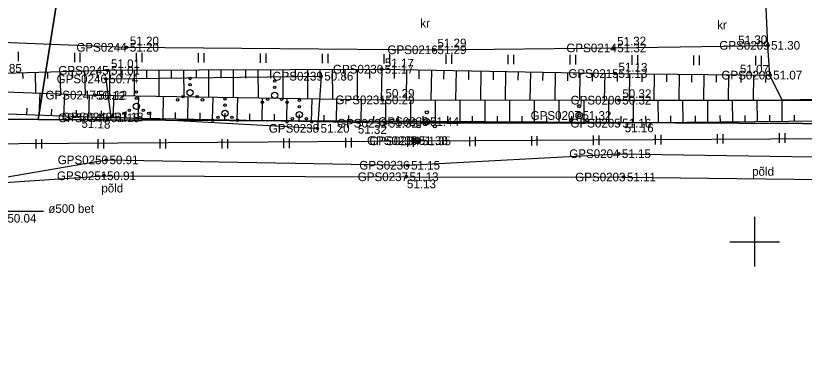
# Model space of a CAD drawing. Extents: x 551623 to 559850, y 6561220 to 6567135.
# Drawn here: x 555790.4 to 555854, y 6565341.2 to 6565368.2 of the extents above; entities that cross this region are included whole.
import ezdxf

# ---------------------------------------------------------------- set-up
doc = ezdxf.new("R2010")
doc.units = 0
for name, color, linetype in [('HALJASTUS', 7, 'Continuous'), ('KORGUS-EH2000', 7, 'Continuous'), ('KPOHULIIN', 7, 'Continuous'), ('MOOTKORG-EH2000', 7, 'Continuous'), ('MOOTMPUNKT', 7, 'Continuous'), ('MOOTNR', 7, 'Continuous'), ('MOOTPIIR', 7, 'Continuous'), ('MPOHULIIN', 7, 'Continuous'), ('PIIR', 7, 'Continuous'), ('POST', 7, 'Continuous'), ('PUU', 7, 'Continuous'), ('RELJEEF', 7, 'Continuous'), ('TEE', 7, 'Continuous'), ('TRUUP', 7, 'Continuous'), ('VORK', 7, 'Continuous')]:
    doc.layers.add(name, color=color, linetype=linetype)

msp = doc.modelspace()

# ---------------------------------------------------------------- linework, layer by layer
at = {"layer": 'HALJASTUS'}
for p, q in [((555790.536, 6565365.306), (555790.536, 6565364.545)), ((555795.08, 6565365.242), (555795.08, 6565364.481)), ((555795.535, 6565365.242), (555795.535, 6565364.481)), ((555800.08, 6565365.238), (555800.08, 6565364.477)), ((555800.535, 6565365.238), (555800.535, 6565364.477)), ((555805.08, 6565365.212), (555805.08, 6565364.451)), ((555805.535, 6565365.212), (555805.535, 6565364.451)), ((555810.08, 6565365.186), (555810.08, 6565364.425)), ((555810.535, 6565365.186), (555810.535, 6565364.425)), ((555815.08, 6565365.16), (555815.08, 6565364.399)), ((555815.535, 6565365.16), (555815.535, 6565364.399)), ((555820.08, 6565365.134), (555820.08, 6565364.373)), ((555820.535, 6565365.134), (555820.535, 6565364.373)), ((555825.08, 6565365.108), (555825.08, 6565364.347)), ((555825.535, 6565365.108), (555825.535, 6565364.347)), ((555830.08, 6565365.082), (555830.08, 6565364.321)), ((555830.535, 6565365.082), (555830.535, 6565364.321)), ((555835.079, 6565365.056), (555835.079, 6565364.295)), ((555835.535, 6565365.056), (555835.535, 6565364.295)), ((555840.079, 6565365.03), (555840.079, 6565364.269)), ((555840.534, 6565365.03), (555840.534, 6565364.269)), ((555845.079, 6565365.004), (555845.079, 6565364.243)), ((555845.534, 6565365.004), (555845.534, 6565364.243)), ((555850.079, 6565364.978), (555850.079, 6565364.217)), ((555850.534, 6565364.978), (555850.534, 6565364.217)), ((555831.976, 6565358.511), (555831.976, 6565357.75)), ((555832.431, 6565358.511), (555832.431, 6565357.75)), ((555836.976, 6565358.56), (555836.976, 6565357.798)), ((555837.431, 6565358.56), (555837.431, 6565357.798)), ((555841.976, 6565358.612), (555841.976, 6565357.851)), ((555842.431, 6565358.612), (555842.431, 6565357.851)), ((555846.975, 6565358.68), (555846.975, 6565357.919)), ((555847.43, 6565358.68), (555847.43, 6565357.919)), ((555851.975, 6565358.748), (555851.975, 6565357.986)), ((555852.43, 6565358.748), (555852.43, 6565357.986)), ((555791.977, 6565358.277), (555791.977, 6565357.516)), ((555792.432, 6565358.277), (555792.432, 6565357.516)), ((555796.977, 6565358.277), (555796.977, 6565357.516)), ((555797.432, 6565358.277), (555797.432, 6565357.516)), ((555801.977, 6565358.277), (555801.977, 6565357.516)), ((555802.432, 6565358.277), (555802.432, 6565357.516)), ((555806.977, 6565358.277), (555806.977, 6565357.516)), ((555807.432, 6565358.277), (555807.432, 6565357.516)), ((555811.977, 6565358.317), (555811.977, 6565357.556)), ((555812.432, 6565358.317), (555812.432, 6565357.556)), ((555816.977, 6565358.366), (555816.977, 6565357.605)), ((555817.432, 6565358.366), (555817.432, 6565357.605)), ((555821.976, 6565358.414), (555821.976, 6565357.653)), ((555822.432, 6565358.414), (555822.432, 6565357.653)), ((555826.976, 6565358.463), (555826.976, 6565357.702)), ((555827.431, 6565358.463), (555827.431, 6565357.702))]:
    msp.add_line(p, q, dxfattribs=at)
for points in [[(555798.062, 6565360.056), (555797.638, 6565363.129), (555815, 6565363.347), (555814.7, 6565359.142), (555798.062, 6565360.056)], [(555785.422, 6565354.502), (555797.657, 6565356.597), (555822.006, 6565356.167), (555839.027, 6565357.099), (555858.223, 6565356.795), (555871.496, 6565354.829), (555880.675, 6565355.554), (555884.247, 6565356.161), (555900.004, 6565357.858), (555919.022, 6565357.654), (555943.248, 6565358.425), (555955.251, 6565358.554), (555967.126, 6565356.336), (555981.596, 6565352.013), (555991.477, 6565347.286)]]:
    msp.add_lwpolyline(points, dxfattribs=at)
for centre, radius in [((555804.427, 6565363.166), 0.1), ((555811.253, 6565362.955), 0.1), ((555804.427, 6565362.666), 0.1), ((555811.253, 6565362.455), 0.1), ((555800.087, 6565362.07), 0.1), ((555800.087, 6565361.57), 0.1), ((555803.862, 6565361.691), 0.1), ((555804.427, 6565362.016), 0.25), ((555804.992, 6565361.691), 0.1), ((555811.253, 6565361.805), 0.25), ((555800.087, 6565360.92), 0.25), ((555803.427, 6565361.441), 0.1), ((555805.427, 6565361.441), 0.1), ((555807.25, 6565361.509), 0.1), ((555807.25, 6565361.009), 0.1), ((555810.253, 6565361.23), 0.1), ((555810.688, 6565361.48), 0.1), ((555811.818, 6565361.48), 0.1), ((555812.253, 6565361.23), 0.1), ((555813.249, 6565361.397), 0.1), ((555799.087, 6565360.345), 0.1), ((555799.522, 6565360.595), 0.1), ((555800.652, 6565360.595), 0.1), ((555801.087, 6565360.345), 0.1), ((555807.25, 6565360.359), 0.25), ((555813.249, 6565360.247), 0.25), ((555813.249, 6565360.897), 0.1), ((555806.25, 6565359.784), 0.1), ((555806.685, 6565360.034), 0.1), ((555807.815, 6565360.034), 0.1), ((555808.25, 6565359.784), 0.1), ((555812.249, 6565359.672), 0.1), ((555812.684, 6565359.922), 0.1), ((555813.814, 6565359.922), 0.1), ((555814.249, 6565359.672), 0.1)]:
    msp.add_circle(centre, radius, dxfattribs=at)
at = {"layer": 'KORGUS-EH2000'}
for centre in [(555799.302, 6565365.674), (555824.141, 6565365.476), (555838.654, 6565365.624), (555851.072, 6565365.834), (555797.779, 6565363.82), (555819.876, 6565363.911), (555838.744, 6565363.561), (555851.243, 6565363.431), (555796.742, 6565361.819), (555819.94, 6565361.437), (555839.062, 6565361.413), (555797.755, 6565359.993), (555820.21, 6565359.553), (555839.055, 6565359.56), (555797.657, 6565356.597), (555839.027, 6565357.099), (555822.006, 6565356.167), (555797.457, 6565355.318), (555821.88, 6565355.238), (555839.435, 6565355.215)]:
    msp.add_circle(centre, 0.1, dxfattribs=at)
at = {"layer": 'KPOHULIIN'}
msp.add_lwpolyline([(555766.29, 6565358.132), (555774.476, 6565357.809), (555774.476, 6565357.809), (555822.758, 6565358.143), (555870.36, 6565358.416), (555918.911, 6565358.624), (555918.911, 6565358.624), (555966.511, 6565359.063), (556012.012, 6565359.614), (556063.102, 6565345.172), (556063.102, 6565345.172), (556112.628, 6565331.115), (556160.567, 6565309.951), (556211.02, 6565287.529)], dxfattribs=at)
at = {"layer": 'MOOTMPUNKT'}
for centre in [(555799.302, 6565365.674), (555824.141, 6565365.476), (555838.654, 6565365.624), (555851.072, 6565365.834), (555797.779, 6565363.82), (555819.876, 6565363.911), (555838.744, 6565363.561), (555797.638, 6565363.129), (555815, 6565363.347), (555851.243, 6565363.431), (555796.742, 6565361.819), (555819.94, 6565361.437), (555839.062, 6565361.413), (555797.755, 6565359.993), (555798.062, 6565360.056), (555823.537, 6565359.686), (555835.837, 6565360.178), (555814.7, 6565359.142), (555820.21, 6565359.553), (555839.055, 6565359.56), (555822.628, 6565358.152), (555822.888, 6565358.134), (555797.657, 6565356.597), (555839.027, 6565357.099), (555822.006, 6565356.167), (555797.457, 6565355.318), (555821.88, 6565355.238), (555839.435, 6565355.215)]:
    msp.add_circle(centre, 0.1, dxfattribs=at)
at = {"layer": 'MOOTPIIR'}
for points in [[(555497.95, 6565427.828), (555519.263, 6565422.564), (555542.613, 6565417.073), (555565.599, 6565412.035), (555589.51, 6565406.357), (555610.656, 6565401.422), (555635.154, 6565395.619), (555656.789, 6565389.809), (555677.01, 6565385.399), (555676.796, 6565382.423), (555676.325, 6565380.291), (555675.68, 6565378.588), (555692.816, 6565374.696), (555706.223, 6565371.79), (555756.448, 6565360.308), (555766.29, 6565358.132), (555785.422, 6565354.502), (555797.457, 6565355.318), (555821.88, 6565355.238), (555839.435, 6565355.215), (555871.496, 6565354.829)], [(555870.644, 6565361.764), (555852.219, 6565361.421), (555851.243, 6565363.431), (555851.072, 6565365.834), (555850.919, 6565369.424), (555850.689, 6565372.676), (555824.92, 6565373.681), (555819.298, 6565374.346), (555817.733, 6565372.559), (555794.391, 6565373.752), (555774.303, 6565374.86), (555767.052, 6565376.433), (555763.583, 6565376.705), (555741.853, 6565379.526), (555720.243, 6565384.972), (555695.628, 6565390.499), (555681.099, 6565394.714), (555669.53, 6565398.005), (555662.804, 6565398.822)]]:
    msp.add_lwpolyline(points, dxfattribs=at)
at = {"layer": 'MPOHULIIN'}
msp.add_lwpolyline([(555774.476, 6565357.809), (555822.758, 6565358.143), (555822.758, 6565358.143), (555870.36, 6565358.416)], dxfattribs=at)
at = {"layer": 'PIIR'}
for points in [[(555693.4, 6565387.37), (555722.09, 6565569.1), (555756.75, 6565564.43), (555823.05, 6565554.69), (555792.17, 6565359.86), (555785.15, 6565359.9), (555766.77, 6565362.31), (555692.03, 6565378.6)], [(555823.05, 6565554.69), (555877.35, 6565546.73), (555889.86, 6565359.34), (555792.17, 6565359.86)], [(555766.77, 6565362.31), (555785.15, 6565359.9), (555792.17, 6565359.86), (555889.86, 6565359.34), (555986.85, 6565360.88), (556065.95, 6565349.3), (556122.95, 6565328.71), (556199.38, 6565295.85), (556198.85, 6565282.81), (556195.83, 6565275.41), (556189.32, 6565262.35), (556176.88, 6565235.57), (556133.25, 6565139.15), (556097.67, 6565060.64), (555982.17, 6564796.57), (555965.54, 6564731.83), (555935.2, 6564801.96), (555871.92, 6565015.39), (555870.22, 6565021.13), (555867.36, 6565030.76)]]:
    msp.add_lwpolyline(points, close=True, dxfattribs=at)
at = {"layer": 'POST'}
msp.add_circle((555822.758, 6565358.143), 0.25, dxfattribs=at)
at = {"layer": 'PUU'}
for centre, radius in [((555835.837, 6565360.928), 0.125), ((555823.537, 6565360.436), 0.125), ((555835.837, 6565360.178), 0.25), ((555823.537, 6565359.686), 0.25), ((555835.187, 6565359.803), 0.125), ((555836.487, 6565359.803), 0.125), ((555822.887, 6565359.311), 0.125), ((555824.187, 6565359.311), 0.125)]:
    msp.add_circle(centre, radius, dxfattribs=at)
at = {"layer": 'RELJEEF'}
for p, q in [((555790.907, 6565363.631), (555790.921, 6565363.151)), ((555791.907, 6565363.658), (555791.953, 6565361.994)), ((555792.907, 6565363.686), (555792.921, 6565363.167)), ((555793.906, 6565363.714), (555793.956, 6565361.921)), ((555794.906, 6565363.741), (555794.921, 6565363.184)), ((555795.906, 6565363.769), (555795.959, 6565361.848)), ((555796.905, 6565363.796), (555796.922, 6565363.202)), ((555797.905, 6565363.821), (555797.913, 6565361.8)), ((555798.905, 6565363.825), (555798.907, 6565363.213)), ((555799.905, 6565363.829), (555799.913, 6565361.767)), ((555800.905, 6565363.833), (555800.907, 6565363.208)), ((555801.905, 6565363.837), (555801.913, 6565361.734)), ((555802.905, 6565363.841), (555802.907, 6565363.204)), ((555803.905, 6565363.846), (555803.914, 6565361.701)), ((555804.905, 6565363.85), (555804.907, 6565363.2)), ((555805.905, 6565363.854), (555805.914, 6565361.668)), ((555806.905, 6565363.858), (555806.907, 6565363.196)), ((555807.905, 6565363.862), (555807.914, 6565361.635)), ((555808.905, 6565363.866), (555808.907, 6565363.192)), ((555809.905, 6565363.87), (555809.914, 6565361.602)), ((555810.905, 6565363.874), (555810.908, 6565363.188)), ((555811.905, 6565363.878), (555811.914, 6565361.569)), ((555812.905, 6565363.882), (555812.908, 6565363.183)), ((555813.905, 6565363.887), (555813.914, 6565361.536)), ((555814.905, 6565363.891), (555814.908, 6565363.179)), ((555815.905, 6565363.895), (555815.914, 6565361.503)), ((555816.905, 6565363.899), (555816.908, 6565363.175)), ((555817.905, 6565363.903), (555817.915, 6565361.47)), ((555818.905, 6565363.907), (555818.908, 6565363.171)), ((555819.905, 6565363.91), (555819.859, 6565361.438)), ((555820.904, 6565363.892), (555820.891, 6565363.155)), ((555821.904, 6565363.873), (555821.859, 6565361.435)), ((555822.904, 6565363.855), (555822.891, 6565363.128)), ((555823.904, 6565363.836), (555823.859, 6565361.432)), ((555824.904, 6565363.818), (555824.89, 6565363.102)), ((555825.904, 6565363.799), (555825.86, 6565361.43)), ((555826.903, 6565363.78), (555826.89, 6565363.075)), ((555827.903, 6565363.762), (555827.86, 6565361.427)), ((555828.903, 6565363.743), (555828.89, 6565363.048)), ((555829.903, 6565363.725), (555829.86, 6565361.425)), ((555830.903, 6565363.706), (555830.89, 6565363.021)), ((555831.903, 6565363.688), (555831.86, 6565361.422)), ((555832.902, 6565363.669), (555832.89, 6565362.995)), ((555833.902, 6565363.651), (555833.861, 6565361.42)), ((555834.902, 6565363.632), (555834.89, 6565362.968)), ((555835.902, 6565363.613), (555835.861, 6565361.417)), ((555836.902, 6565363.595), (555836.89, 6565362.941)), ((555837.902, 6565363.576), (555837.861, 6565361.415)), ((555838.901, 6565363.559), (555838.895, 6565362.915)), ((555839.901, 6565363.549), (555839.879, 6565361.414)), ((555840.901, 6565363.538), (555840.895, 6565362.901)), ((555841.901, 6565363.528), (555841.879, 6565361.415)), ((555842.901, 6565363.517), (555842.895, 6565362.887)), ((555843.901, 6565363.507), (555843.879, 6565361.416)), ((555844.901, 6565363.497), (555844.895, 6565362.873)), ((555845.901, 6565363.486), (555845.879, 6565361.417)), ((555846.901, 6565363.476), (555846.895, 6565362.859)), ((555847.901, 6565363.466), (555847.88, 6565361.419)), ((555848.901, 6565363.455), (555848.894, 6565362.844)), ((555849.901, 6565363.445), (555849.88, 6565361.42)), ((555850.901, 6565363.434), (555850.894, 6565362.83)), ((555792.244, 6565360.194), (555792.309, 6565361.981)), ((555794.243, 6565360.121), (555794.308, 6565361.908)), ((555796.242, 6565360.048), (555796.307, 6565361.835)), ((555798.24, 6565359.983), (555798.276, 6565361.794)), ((555800.24, 6565359.944), (555800.276, 6565361.761)), ((555802.24, 6565359.905), (555802.275, 6565361.728)), ((555804.239, 6565359.866), (555804.275, 6565361.695)), ((555806.239, 6565359.827), (555806.275, 6565361.662)), ((555808.239, 6565359.788), (555808.275, 6565361.629)), ((555810.238, 6565359.748), (555810.274, 6565361.596)), ((555812.238, 6565359.709), (555812.274, 6565361.563)), ((555814.237, 6565359.67), (555814.274, 6565361.53)), ((555816.237, 6565359.631), (555816.274, 6565361.497)), ((555818.237, 6565359.592), (555818.273, 6565361.464)), ((555820.236, 6565359.553), (555820.236, 6565361.437)), ((555822.236, 6565359.554), (555822.236, 6565361.434)), ((555824.236, 6565359.555), (555824.236, 6565361.432)), ((555826.236, 6565359.555), (555826.236, 6565361.429)), ((555828.236, 6565359.556), (555828.236, 6565361.427)), ((555830.236, 6565359.557), (555830.236, 6565361.424)), ((555832.236, 6565359.557), (555832.236, 6565361.422)), ((555834.236, 6565359.558), (555834.236, 6565361.419)), ((555836.236, 6565359.559), (555836.236, 6565361.417)), ((555838.236, 6565359.56), (555838.236, 6565361.414)), ((555840.236, 6565359.571), (555840.219, 6565361.414)), ((555842.236, 6565359.59), (555842.219, 6565361.415)), ((555844.236, 6565359.608), (555844.219, 6565361.416)), ((555846.236, 6565359.627), (555846.219, 6565361.418)), ((555848.236, 6565359.646), (555848.219, 6565361.419)), ((555850.236, 6565359.665), (555850.219, 6565361.42)), ((555852.236, 6565359.683), (555852.219, 6565361.421)), ((555791.245, 6565360.23), (555791.264, 6565360.766)), ((555793.244, 6565360.157), (555793.263, 6565360.693)), ((555795.242, 6565360.084), (555795.262, 6565360.62)), ((555797.241, 6565360.011), (555797.261, 6565360.551)), ((555799.24, 6565359.964), (555799.251, 6565360.508)), ((555801.24, 6565359.925), (555801.251, 6565360.471)), ((555803.24, 6565359.885), (555803.25, 6565360.433)), ((555805.239, 6565359.846), (555805.25, 6565360.396)), ((555807.239, 6565359.807), (555807.25, 6565360.359)), ((555809.238, 6565359.768), (555809.249, 6565360.321)), ((555811.238, 6565359.729), (555811.249, 6565360.284)), ((555813.238, 6565359.69), (555813.249, 6565360.247)), ((555815.237, 6565359.651), (555815.248, 6565360.21)), ((555817.237, 6565359.612), (555817.248, 6565360.172)), ((555819.236, 6565359.572), (555819.247, 6565360.135)), ((555821.236, 6565359.554), (555821.236, 6565360.118)), ((555823.236, 6565359.554), (555823.236, 6565360.118)), ((555825.236, 6565359.555), (555825.236, 6565360.118)), ((555827.236, 6565359.556), (555827.236, 6565360.117)), ((555829.236, 6565359.556), (555829.236, 6565360.117)), ((555831.236, 6565359.557), (555831.236, 6565360.117)), ((555833.236, 6565359.558), (555833.236, 6565360.117)), ((555835.236, 6565359.559), (555835.236, 6565360.116)), ((555837.236, 6565359.559), (555837.236, 6565360.116)), ((555839.236, 6565359.561), (555839.231, 6565360.117)), ((555841.236, 6565359.58), (555841.231, 6565360.131)), ((555843.236, 6565359.599), (555843.231, 6565360.144)), ((555845.236, 6565359.618), (555845.231, 6565360.158)), ((555847.236, 6565359.637), (555847.231, 6565360.171)), ((555849.236, 6565359.655), (555849.231, 6565360.184)), ((555851.236, 6565359.674), (555851.231, 6565360.198)), ((555853.236, 6565359.693), (555853.231, 6565360.211))]:
    msp.add_line(p, q, dxfattribs=at)
for points in [[(555977.434, 6565364.06), (555981.259, 6565364.203), (555982.4, 6565363.023), (555981.07, 6565362.017), (555966.438, 6565361.744), (555942.559, 6565361.46), (555918.67, 6565361.158), (555899.588, 6565360.623), (555880.605, 6565360.164), (555870.862, 6565359.746), (555858.243, 6565359.74), (555839.055, 6565359.56), (555820.21, 6565359.553), (555797.755, 6565359.993), (555784.547, 6565360.474), (555784.137, 6565361.851), (555784.785, 6565363.462), (555797.779, 6565363.82), (555819.876, 6565363.911), (555838.744, 6565363.561), (555851.243, 6565363.431)], [(555785.165, 6565362.242), (555796.742, 6565361.819), (555819.94, 6565361.437), (555839.062, 6565361.413), (555858.506, 6565361.425), (555870.644, 6565361.764), (555880.558, 6565361.528), (555899.983, 6565361.794), (555918.997, 6565362.459), (555942.733, 6565362.646), (555966.865, 6565362.926), (555982.4, 6565363.023)]]:
    msp.add_lwpolyline(points, dxfattribs=at)
at = {"layer": 'TEE'}
msp.add_lwpolyline([(555463.469, 6565434.873), (555479.318, 6565431.962), (555490.115, 6565429.76), (555497.95, 6565427.828), (555519.263, 6565422.564), (555542.613, 6565417.073), (555565.599, 6565412.035), (555589.51, 6565406.357), (555610.656, 6565401.422), (555635.154, 6565395.619), (555656.789, 6565389.809), (555677.01, 6565385.399), (555692.063, 6565381.655), (555718.607, 6565376.133), (555737.61, 6565372.216), (555759.321, 6565368.781), (555773.34, 6565367.27), (555785.196, 6565366.246), (555799.302, 6565365.674), (555824.141, 6565365.476), (555838.654, 6565365.624), (555851.072, 6565365.834)], dxfattribs=at)
at = {"layer": 'TRUUP'}
msp.add_lwpolyline([(555785.165, 6565362.241), (555786.528, 6565352.464), (555792.585, 6565352.464)], dxfattribs=at)
at = {"layer": 'VORK'}
for p, q in [((555850, 6565352), (555850, 6565348)), ((555848, 6565350), (555852, 6565350))]:
    msp.add_line(p, q, dxfattribs=at)

# ---------------------------------------------------------------- texts
at = {"layer": 'HALJASTUS'}
for p in [(555849.799, 6565355.322), (555797.259, 6565353.973)]:
    msp.add_text('põld', height=0.7, dxfattribs=at).set_placement(p)
at = {"layer": 'KORGUS-EH2000'}
for s, rotation, p in [(' 51.20', 359.54398, (555799.303, 6565365.849)), (' 51.29', 0.58504, (555824.139, 6565365.651)), (' 51.32', 0.96974, (555838.651, 6565365.799)), (' 51.30', 0.96974, (555848.43, 6565365.905)), (' 51.01', 0.23492, (555797.779, 6565363.995)), (' 51.17', 358.9361, (555819.879, 6565364.086)), (' 51.13', 359.40498, (555838.746, 6565363.736)), (' 51.07', 359.40498, (555848.552, 6565363.58)), (' 50.29', 359.92899, (555819.94, 6565361.612)), (' 50.12', 359.05588, (555796.565, 6565361.457)), (' 50.32', 0.03477, (555839.062, 6565361.588)), (' 51.18', 357.91229, (555795.383, 6565359.203)), (' 51.32', 358.87919, (555817.703, 6565358.732)), (' 51.16', 0.01946, (555839.253, 6565358.829))]:
    msp.add_text(s, height=0.7, rotation=rotation, dxfattribs=at).set_placement(p)
for s, p in [(' 51.15', (555839.027, 6565356.749)), (' 50.91', (555797.657, 6565356.247)), (' 51.15', (555822.006, 6565355.817)), (' 50.91', (555797.457, 6565354.968)), (' 51.11', (555839.435, 6565354.865)), (' 51.13', (555821.671, 6565354.31))]:
    msp.add_text(s, height=0.7, dxfattribs=at).set_placement(p)
at = {"layer": 'MOOTKORG-EH2000'}
for s, p in [(' 51.30', (555851.072, 6565365.484)), (' 51.20', (555799.302, 6565365.324)), (' 51.29', (555824.141, 6565365.126)), (' 51.32', (555838.654, 6565365.274)), (' 50.85', (555788.235, 6565363.637)), (' 51.17', (555819.876, 6565363.561)), (' 51.01', (555797.779, 6565363.47)), (' 50.86', (555815, 6565362.997)), (' 51.13', (555838.744, 6565363.211)), (' 51.07', (555851.243, 6565363.081)), (' 50.74', (555797.638, 6565362.779)), (' 50.12', (555796.742, 6565361.469)), (' 50.29', (555819.94, 6565361.087)), (' 50.32', (555839.062, 6565361.063)), (' 51.18', (555798.062, 6565359.706)), (' 51.32', (555835.837, 6565359.828)), (' 51.18', (555797.755, 6565359.643)), (' 51.32', (555820.21, 6565359.203)), (' 51.44', (555823.537, 6565359.336)), (' 51.16', (555839.055, 6565359.21)), (' 51.20', (555814.7, 6565358.792)), (' 51.38', (555822.628, 6565357.802)), (' 51.35', (555822.888, 6565357.784)), (' 51.15', (555839.027, 6565356.749)), (' 50.91', (555797.657, 6565356.247)), (' 51.15', (555822.006, 6565355.817)), (' 50.91', (555797.457, 6565354.968)), (' 51.13', (555821.88, 6565354.888)), (' 51.11', (555839.435, 6565354.865))]:
    msp.add_text(s, height=0.7, dxfattribs=at).set_placement(p)
at = {"layer": 'MOOTNR'}
for s, p in [('GPS0209 ', (555847.153, 6565365.484)), ('GPS0244 ', (555795.242, 6565365.324)), ('GPS0216 ', (555820.361, 6565365.126)), ('GPS0214 ', (555834.804, 6565365.274)), ('GPS0230 ', (555815.956, 6565363.561)), ('GPS0245 ', (555793.79, 6565363.47)), ('GPS0239 ', (555811.08, 6565362.997)), ('GPS0215 ', (555834.965, 6565363.211)), ('GPS0208 ', (555847.323, 6565363.081)), ('GPS0246 ', (555793.649, 6565362.779)), ('GPS0247 ', (555792.752, 6565361.469)), ('GPS0231 ', (555816.16, 6565361.087)), ('GPS0206 ', (555835.143, 6565361.063)), ('GPS0249 ', (555794.073, 6565359.706)), ('GPS0207 ', (555831.917, 6565359.828)), ('GPS0248 ', (555793.766, 6565359.643)), ('GPS0232 ', (555816.29, 6565359.203)), ('GPS0233 ', (555819.617, 6565359.336)), ('GPS0205 ', (555835.135, 6565359.21)), ('GPS0238 ', (555810.78, 6565358.792)), ('GPS0235 ', (555818.708, 6565357.802)), ('GPS0234 ', (555818.898, 6565357.784)), ('GPS0204 ', (555835.038, 6565356.749)), ('GPS0250 ', (555793.737, 6565356.247)), ('GPS0236 ', (555818.086, 6565355.817)), ('GPS0251 ', (555793.677, 6565354.968)), ('GPS0237 ', (555817.96, 6565354.888)), ('GPS0203 ', (555835.516, 6565354.865))]:
    msp.add_text(s, height=0.7, dxfattribs=at).set_placement(p)
at = {"layer": 'TEE'}
for p in [(555823.006, 6565367.272), (555846.979, 6565367.137)]:
    msp.add_text('kr', height=0.7, rotation=359.95437, dxfattribs=at).set_placement(p)
at = {"layer": 'TRUUP'}
for s, p in [('ø500 bet', (555792.974, 6565352.323)), ('50.07-50.04', (555787.022, 6565351.542))]:
    msp.add_text(s, height=0.7, dxfattribs=at).set_placement(p)

doc.saveas('drawing.dxf')
